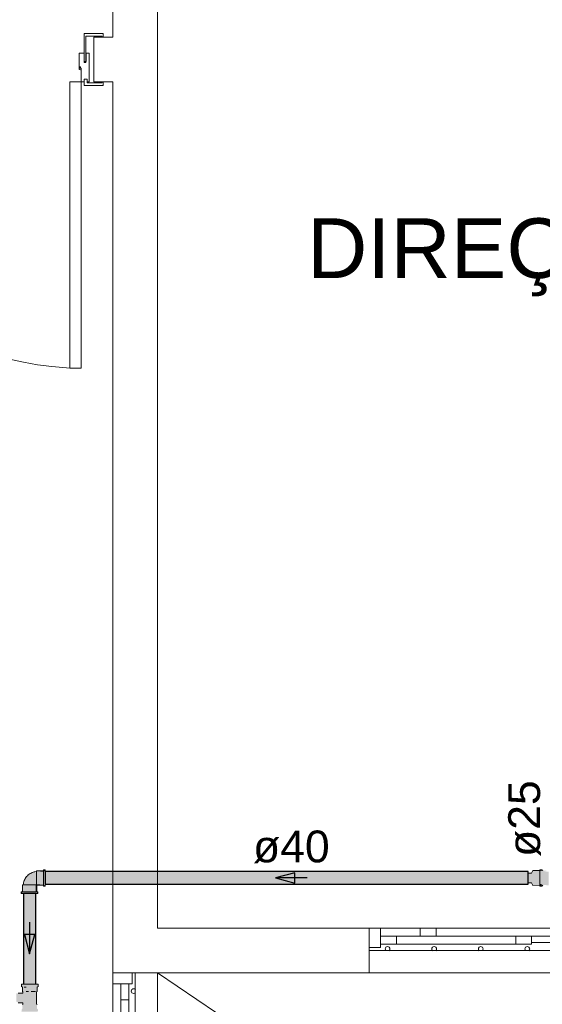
# Model space of a CAD drawing. Header units: millimetres. Extents: x 567 to 934, y -1 to 364.
# Tile 616 of 656: x 765.85 to 769.13, y 91.6 to 97.79. Entities that reach past the tile are written whole.
import ezdxf

# ---------------------------------------------------------------- set-up
doc = ezdxf.new("R2010")
doc.units = ezdxf.units.MM
doc.header["$MEASUREMENT"] = 0
doc.linetypes.add('NULL', pattern=[0])
for name, color, linetype, lineweight in [('A-AREA-IDEN', 7, 'Continuous', 9), ('A-DETL-THIN', 7, 'Continuous', 18), ('A-GENM', 7, 'Continuous', 13), ('A-GLAZ', 7, 'Continuous', 13), ('A-GLAZ-SILL', 7, 'Continuous', 13), ('A-WALL', 7, 'Continuous', 25), ('AF-Condutos Reúso', 200, 'Continuous', 25), ('AF-Conexões Reúso', 216, 'Continuous', 18), ('AF-Sentido conduto Reúso', 200, 'Continuous', 30), ('AF-Textos conduto Reúso', 7, 'Continuous', 9), ('ARQ-ESQUAD', 7, 'Continuous', 25)]:
    doc.layers.add(name, color=color, linetype=linetype, lineweight=lineweight)
doc.styles.add('Arial', font='arial.ttf')

msp = doc.modelspace()

# ---------------------------------------------------------------- hatches: boundary and pattern name
at = {"layer": 'AF-Condutos Reúso', "linetype": 'Continuous'}
for points in [[(769.0399, 92.4384), (766.0042, 92.4384), (766.0042, 92.3689), (769.0399, 92.3606)], [(766.0042, 92.3588), (769.0399, 92.3588), (769.0399, 92.3606), (766.0042, 92.3689)], [(765.9472, 92.3016), (765.8681, 92.3016), (765.8681, 91.7311), (765.9472, 91.7311)]]:
    msp.add_hatch(color=201, dxfattribs=at).paths.add_polyline_path(points)
at = {"layer": 'AF-Conexões Reúso', "linetype": 'Continuous'}
for points in [[(765.9946, 92.4434), (765.951, 92.4434), (765.951, 92.4419), (765.9946, 92.4374)], [(766.0042, 92.4489), (765.9946, 92.4506), (766.0007, 92.4384)], [(765.9946, 92.4437), (765.9946, 92.3619), (766.0042, 92.3536), (766.0042, 92.4354)], [(769.0609, 92.4288), (769.0399, 92.4288), (769.0399, 92.3708), (769.0599, 92.371), (769.0675, 92.3521), (769.1116, 92.3528), (769.1116, 92.4451), (769.0675, 92.4451)], [(769.1116, 92.4508), (769.1116, 92.4451), (769.1235, 92.442), (769.1236, 92.4508)], [(769.1313, 92.4452), (769.1243, 92.4492), (769.1236, 92.442), (769.1116, 92.4451), (769.1116, 92.3618), (769.1236, 92.3618), (769.1236, 92.3475), (769.1313, 92.3556), (769.1677, 92.352), (769.1677, 92.4377), (769.1389, 92.4409), (769.1579, 92.4433)], [(765.951, 92.3572), (765.951, 92.429), (765.9411, 92.4371), (765.9101, 92.4259), (765.8799, 92.3957), (765.8674, 92.3548)], [(765.951, 92.4419), (765.951, 92.3598), (765.9946, 92.3554), (765.9946, 92.4374)], [(765.8624, 92.3548), (765.8624, 92.3112), (765.8639, 92.3112), (765.8639, 92.3548)], [(765.8639, 92.3548), (765.8639, 92.3112), (765.946, 92.3112), (765.946, 92.3548)], [(765.9505, 92.3548), (765.946, 92.3548), (765.946, 92.3112), (765.9505, 92.3112)], [(765.951, 92.3554), (765.9946, 92.3554), (765.9539, 92.3595)], [(765.9946, 92.3466), (766.0042, 92.3466), (765.9946, 92.3619)], [(769.1236, 92.3475), (769.1236, 92.3618), (769.1116, 92.3618), (769.1116, 92.3528)], [(769.1116, 92.3528), (769.1116, 92.3475), (769.1236, 92.3475)], [(765.8552, 92.3112), (765.8552, 92.3016), (765.8704, 92.3112)], [(765.9523, 92.3112), (765.8704, 92.3112), (765.8622, 92.3016), (765.944, 92.3016)], [(765.9574, 92.3016), (765.9592, 92.3112), (765.944, 92.3016)], [(765.8618, 91.6037), (765.8629, 91.5794), (765.8578, 91.5727), (765.8562, 91.5587), (765.9585, 91.5587), (765.9602, 91.5727), (765.9546, 91.5783), (765.9546, 91.6037), (765.9502, 91.6059), (765.9515, 91.6839), (765.9546, 91.6861), (765.9546, 91.7115), (765.9602, 91.7171), (765.9602, 91.7311), (765.858, 91.7311), (765.8578, 91.7171), (765.8618, 91.7156), (765.8618, 91.6861), (765.866, 91.6735), (765.835, 91.6751), (765.8341, 91.6698), (765.866, 91.6692), (765.8242, 91.6735), (765.8242, 91.6216), (765.8322, 91.6168), (765.8649, 91.6147)], [(765.9502, 91.6059), (765.9515, 91.6059), (765.9515, 91.6449)]]:
    msp.add_hatch(color=213, dxfattribs=at).paths.add_polyline_path(points)

# ---------------------------------------------------------------- linework, layer by layer
at = {"layer": 'A-DETL-THIN', "color": 8, "lineweight": 5}
msp.add_line((773.111, 87.479), (766.711, 91.8027), dxfattribs=at)
at = {"layer": 'A-GENM', "color": 8, "lineweight": 5}
msp.add_line((770.761, 91.9927), (769.061, 91.9927), dxfattribs=at)
for centre, start, end in [((768.156, 91.9527), 360, 180), ((768.156, 91.9527), 180, 226.18802), ((768.156, 91.9527), 313.81198, 360), ((768.4485, 91.9527), 360, 180), ((768.4485, 91.9527), 180, 226.18802), ((768.4485, 91.9527), 313.81198, 360), ((768.741, 91.9527), 360, 180), ((768.741, 91.9527), 180, 226.18802), ((768.741, 91.9527), 313.81198, 360), ((769.0335, 91.9527), 360, 180), ((769.0335, 91.9527), 180, 226.18802), ((769.0335, 91.9527), 313.81198, 360), ((766.561, 91.6877), 90, 270), ((766.561, 91.6877), 43.81198, 90), ((766.561, 91.6877), 270, 316.18802)]:
    msp.add_arc(centre, 0.015, start, end, dxfattribs=at)
at = {"layer": 'A-GLAZ', "color": 8, "lineweight": 5}
for p, q in [((768.111, 92.0827), (768.041, 92.0827)), ((768.111, 92.0327), (768.111, 92.0827)), ((768.361, 92.0827), (769.311, 92.0827)), ((768.361, 92.0327), (768.361, 92.0827)), ((768.361, 92.0827), (768.461, 92.0827)), ((768.361, 92.0327), (768.361, 92.0827)), ((768.461, 92.0827), (768.461, 92.0327)), ((769.061, 92.0327), (768.111, 92.0327)), ((768.111, 92.0327), (768.111, 91.9827)), ((768.211, 92.0327), (768.111, 92.0327)), ((768.111, 92.0327), (768.111, 91.9827)), ((768.211, 91.9827), (768.211, 92.0327)), ((769.311, 92.0327), (768.361, 92.0327)), ((768.461, 92.0327), (768.361, 92.0327)), ((769.061, 92.0327), (768.961, 92.0327)), ((768.961, 92.0327), (768.961, 91.9827)), ((769.061, 91.9827), (769.061, 92.0327)), ((769.061, 91.9827), (769.061, 92.0327)), ((768.041, 91.9627), (768.111, 91.9627)), ((768.111, 91.9827), (769.061, 91.9827)), ((768.111, 91.9827), (768.211, 91.9827)), ((768.111, 91.9627), (768.111, 91.9827)), ((768.961, 91.9827), (769.061, 91.9827)), ((771.781, 91.9427), (768.041, 91.9427)), ((768.041, 91.9427), (768.041, 91.8027)), ((766.431, 91.8027), (766.431, 91.7327)), ((766.551, 91.7327), (766.551, 91.8027)), ((766.711, 91.8027), (766.571, 91.8027)), ((766.571, 91.8027), (766.571, 88.0627)), ((766.711, 88.0627), (766.711, 91.8027)), ((768.041, 91.8027), (771.781, 91.8027)), ((766.431, 91.7327), (766.481, 91.7327)), ((766.481, 91.7327), (766.531, 91.7327)), ((766.481, 90.7827), (766.481, 91.7327)), ((766.481, 91.7327), (766.531, 91.7327)), ((766.481, 91.6327), (766.481, 91.7327)), ((766.531, 91.7327), (766.531, 90.7827)), ((766.531, 91.7327), (766.531, 91.6327)), ((766.531, 91.7327), (766.551, 91.7327)), ((766.531, 91.6327), (766.481, 91.6327))]:
    msp.add_line(p, q, dxfattribs=at)
at = {"layer": 'A-GLAZ-SILL', "color": 8, "lineweight": 5}
for p, q in [((768.111, 92.0827), (768.361, 92.0827)), ((766.431, 91.4827), (766.431, 91.7327))]:
    msp.add_line(p, q, dxfattribs=at)
at = {"layer": 'A-WALL', "color": 8, "lineweight": 5}
for p, q in [((766.431, 97.9437), (766.431, 97.6827)), ((766.711, 92.0827), (766.711, 97.9437)), ((766.368, 97.6827), (766.311, 97.6827)), ((766.311, 97.6827), (766.311, 97.4027)), ((766.431, 97.6827), (766.37, 97.6827)), ((766.311, 97.4027), (766.368, 97.4027)), ((766.37, 97.4027), (766.431, 97.4027)), ((766.431, 97.4027), (766.431, 91.8027)), ((768.041, 92.0827), (766.711, 92.0827)), ((768.041, 91.9427), (768.041, 92.0827)), ((766.431, 91.8027), (766.571, 91.8027)), ((766.711, 91.8027), (768.041, 91.8027))]:
    msp.add_line(p, q, dxfattribs=at)
at = {"layer": 'AF-Condutos Reúso'}
for p, q in [((766.0042, 92.4384), (766.0042, 92.4367)), ((769.0399, 92.4384), (766.0042, 92.4384)), ((766.0042, 92.4367), (766.0042, 92.4288)), ((766.0042, 92.4288), (766.0042, 92.4284)), ((766.0042, 92.4284), (766.0042, 92.4149)), ((766.0042, 92.4149), (766.0042, 92.3986)), ((766.0042, 92.3986), (766.0042, 92.3824)), ((766.0042, 92.3824), (766.0042, 92.3689)), ((769.0399, 92.4367), (769.0399, 92.4384)), ((769.0399, 92.4288), (769.0399, 92.4367)), ((769.0399, 92.4284), (769.0399, 92.4288)), ((769.0399, 92.4149), (769.0399, 92.4284)), ((769.0399, 92.3986), (769.0399, 92.4149)), ((769.0399, 92.3824), (769.0399, 92.3986)), ((769.0399, 92.3689), (769.0399, 92.3824)), ((766.0042, 92.3689), (766.0042, 92.3606)), ((766.0042, 92.3606), (766.0042, 92.3588)), ((766.0042, 92.3588), (769.0399, 92.3588)), ((769.0399, 92.3684), (769.0399, 92.3689)), ((769.0399, 92.3606), (769.0399, 92.3684)), ((769.0399, 92.3588), (769.0399, 92.3606)), ((765.8681, 92.3016), (765.8681, 91.7311)), ((765.8749, 92.3016), (765.8681, 92.3016)), ((765.8872, 92.3016), (765.8749, 92.3016)), ((765.903, 92.3016), (765.8872, 92.3016)), ((765.9196, 92.3016), (765.903, 92.3016)), ((765.934, 92.3016), (765.9196, 92.3016)), ((765.9438, 92.3016), (765.934, 92.3016)), ((765.9472, 92.3016), (765.9438, 92.3016)), ((765.9472, 91.7311), (765.9472, 92.3016))]:
    msp.add_line(p, q, dxfattribs=at)
at = {"layer": 'AF-Conexões Reúso'}
for p, q in [((765.951, 92.4434), (765.951, 92.4419)), ((765.9946, 92.4434), (765.951, 92.4434)), ((765.9946, 92.4506), (765.9946, 92.4489)), ((766.0042, 92.4506), (765.9946, 92.4506)), ((765.9946, 92.4489), (765.9946, 92.4437)), ((765.9946, 92.4437), (765.9946, 92.4434)), ((765.9946, 92.4434), (765.9946, 92.4354)), ((765.9946, 92.4419), (765.9946, 92.4434)), ((766.0042, 92.4489), (766.0042, 92.4506)), ((766.0042, 92.4437), (766.0042, 92.4489)), ((766.0042, 92.4384), (766.0042, 92.4437)), ((769.0675, 92.4451), (769.0609, 92.4288)), ((769.1116, 92.4451), (769.0675, 92.4451)), ((769.1116, 92.4508), (769.1116, 92.4451)), ((769.1235, 92.4508), (769.1116, 92.4508)), ((769.1116, 92.4451), (769.1116, 92.442)), ((769.1236, 92.4508), (769.1235, 92.4508)), ((769.1243, 92.4492), (769.1236, 92.4508)), ((769.1313, 92.4452), (769.1243, 92.4492)), ((765.8735, 92.3828), (765.8714, 92.3759)), ((765.8767, 92.3893), (765.8735, 92.3828)), ((765.8799, 92.3957), (765.8767, 92.3893)), ((765.8841, 92.4015), (765.8799, 92.3957)), ((765.8883, 92.4074), (765.8841, 92.4015)), ((765.8934, 92.4125), (765.8883, 92.4074)), ((765.8985, 92.4176), (765.8934, 92.4125)), ((765.9043, 92.4217), (765.8985, 92.4176)), ((765.9101, 92.4259), (765.9043, 92.4217)), ((765.9166, 92.4291), (765.9101, 92.4259)), ((765.923, 92.4323), (765.9166, 92.4291)), ((765.9299, 92.4344), (765.923, 92.4323)), ((765.9368, 92.4366), (765.9299, 92.4344)), ((765.9411, 92.4371), (765.9368, 92.4366)), ((765.951, 92.4385), (765.9411, 92.4371)), ((765.951, 92.4419), (765.951, 92.4385)), ((765.951, 92.4385), (765.951, 92.4374)), ((765.951, 92.4369), (765.951, 92.4385)), ((765.951, 92.4374), (765.951, 92.4303)), ((765.951, 92.4361), (765.951, 92.4369)), ((765.951, 92.4325), (765.951, 92.4361)), ((765.951, 92.429), (765.951, 92.4325)), ((765.951, 92.4303), (765.951, 92.421)), ((765.951, 92.4236), (765.951, 92.429)), ((765.951, 92.4183), (765.951, 92.4236)), ((765.951, 92.421), (765.951, 92.4102)), ((765.951, 92.4117), (765.951, 92.4183)), ((765.951, 92.4051), (765.951, 92.4117)), ((765.951, 92.4102), (765.951, 92.3986)), ((765.951, 92.3981), (765.951, 92.4051)), ((765.951, 92.3986), (765.951, 92.387)), ((765.951, 92.3911), (765.951, 92.3981)), ((765.951, 92.3846), (765.951, 92.3911)), ((765.951, 92.387), (765.951, 92.3762)), ((765.951, 92.378), (765.951, 92.3846)), ((765.9946, 92.4374), (765.9946, 92.4419)), ((765.9946, 92.4303), (765.9946, 92.4374)), ((765.9946, 92.4354), (765.9946, 92.4246)), ((765.9946, 92.421), (765.9946, 92.4303)), ((765.9946, 92.4246), (765.9946, 92.4121)), ((765.9946, 92.4102), (765.9946, 92.421)), ((765.9946, 92.4121), (765.9946, 92.3986)), ((765.9946, 92.3986), (765.9946, 92.4102)), ((765.9946, 92.3986), (765.9946, 92.3852)), ((765.9946, 92.387), (765.9946, 92.3986)), ((765.9946, 92.3762), (765.9946, 92.387)), ((765.9946, 92.3852), (765.9946, 92.3726)), ((766.0042, 92.4354), (766.0042, 92.4384)), ((766.0042, 92.4246), (766.0042, 92.4354)), ((766.0042, 92.4121), (766.0042, 92.4246)), ((766.0042, 92.3986), (766.0042, 92.4121)), ((766.0042, 92.3852), (766.0042, 92.3986)), ((766.0042, 92.3726), (766.0042, 92.3852)), ((769.0609, 92.4288), (769.0399, 92.4288)), ((769.1116, 92.442), (769.1116, 92.4186)), ((769.1116, 92.4186), (769.1116, 92.3885)), ((769.1116, 92.3885), (769.1116, 92.3618)), ((765.8639, 92.3548), (765.8624, 92.3548)), ((765.8624, 92.3548), (765.8624, 92.3112)), ((765.8674, 92.3548), (765.8639, 92.3548)), ((765.8687, 92.3647), (765.8674, 92.3548)), ((765.8684, 92.3548), (765.8674, 92.3548)), ((765.8674, 92.3548), (765.8689, 92.3548)), ((765.8755, 92.3548), (765.8684, 92.3548)), ((765.8693, 92.3691), (765.8687, 92.3647)), ((765.8689, 92.3548), (765.8698, 92.3548)), ((765.8714, 92.3759), (765.8693, 92.3691)), ((765.8698, 92.3548), (765.8733, 92.3548)), ((765.8733, 92.3548), (765.8768, 92.3548)), ((765.8848, 92.3548), (765.8755, 92.3548)), ((765.8768, 92.3548), (765.8822, 92.3548)), ((765.8822, 92.3548), (765.8876, 92.3548)), ((765.8956, 92.3548), (765.8848, 92.3548)), ((765.8876, 92.3548), (765.8942, 92.3548)), ((765.8942, 92.3548), (765.9007, 92.3548)), ((765.9072, 92.3548), (765.8956, 92.3548)), ((765.9007, 92.3548), (765.9077, 92.3548)), ((765.9188, 92.3548), (765.9072, 92.3548)), ((765.9077, 92.3548), (765.9147, 92.3548)), ((765.9147, 92.3548), (765.9213, 92.3548)), ((765.9296, 92.3548), (765.9188, 92.3548)), ((765.9213, 92.3548), (765.9278, 92.3548)), ((765.9278, 92.3548), (765.9332, 92.3548)), ((765.9389, 92.3548), (765.9296, 92.3548)), ((765.9332, 92.3548), (765.9386, 92.3548)), ((765.9386, 92.3548), (765.9459, 92.3548)), ((765.946, 92.3548), (765.9389, 92.3548)), ((765.9459, 92.3548), (765.9473, 92.3548)), ((765.9482, 92.3548), (765.946, 92.3548)), ((765.9473, 92.3548), (765.9487, 92.3548)), ((765.9487, 92.3548), (765.9482, 92.3548)), ((765.9487, 92.3548), (765.9497, 92.3561)), ((765.9505, 92.3548), (765.9487, 92.3548)), ((765.9497, 92.3561), (765.951, 92.3572)), ((765.951, 92.3548), (765.9505, 92.3548)), ((765.951, 92.3726), (765.951, 92.378)), ((765.951, 92.3762), (765.951, 92.3669)), ((765.951, 92.3672), (765.951, 92.3726)), ((765.951, 92.3599), (765.951, 92.3672)), ((765.951, 92.3669), (765.951, 92.3598)), ((765.951, 92.359), (765.951, 92.3599)), ((765.951, 92.3598), (765.951, 92.3572)), ((765.951, 92.3577), (765.951, 92.359)), ((765.951, 92.3572), (765.951, 92.3577)), ((765.951, 92.3572), (765.951, 92.3554)), ((765.951, 92.3554), (765.951, 92.3548)), ((765.951, 92.3548), (765.951, 92.3538)), ((765.952, 92.3548), (765.951, 92.3548)), ((765.952, 92.3538), (765.9946, 92.3538)), ((765.952, 92.3112), (765.952, 92.3538)), ((765.9946, 92.3669), (765.9946, 92.3762)), ((765.9946, 92.3726), (765.9946, 92.3619)), ((765.9946, 92.3598), (765.9946, 92.3669)), ((765.9946, 92.3619), (765.9946, 92.3538)), ((765.9946, 92.3554), (765.9946, 92.3598)), ((765.9946, 92.3548), (765.9946, 92.3554)), ((765.9946, 92.3538), (765.9946, 92.3548)), ((765.9946, 92.3538), (765.9946, 92.3536)), ((765.9946, 92.3536), (765.9946, 92.3484)), ((765.9946, 92.3484), (765.9946, 92.3466)), ((765.9946, 92.3466), (766.0042, 92.3466)), ((766.0042, 92.3619), (766.0042, 92.3726)), ((766.0042, 92.3588), (766.0042, 92.3619)), ((766.0042, 92.3536), (766.0042, 92.3588)), ((766.0042, 92.3484), (766.0042, 92.3536)), ((766.0042, 92.3466), (766.0042, 92.3484)), ((769.0399, 92.3684), (769.0609, 92.3684)), ((769.0609, 92.3684), (769.0675, 92.3521)), ((769.0675, 92.3521), (769.1116, 92.3528)), ((769.1116, 92.3618), (769.1116, 92.3528)), ((769.1116, 92.3528), (769.1116, 92.3475)), ((769.1116, 92.3475), (769.1236, 92.3475)), ((769.1236, 92.3475), (769.1243, 92.349)), ((769.1243, 92.348), (769.1313, 92.3529)), ((769.1243, 92.349), (769.1243, 92.348)), ((765.857, 92.3112), (765.8552, 92.3112)), ((765.8552, 92.3112), (765.8552, 92.3016)), ((765.8552, 92.3016), (765.857, 92.3016)), ((765.8622, 92.3112), (765.857, 92.3112)), ((765.857, 92.3016), (765.8622, 92.3016)), ((765.8624, 92.3112), (765.8622, 92.3112)), ((765.8622, 92.3016), (765.8681, 92.3016)), ((765.8704, 92.3112), (765.8624, 92.3112)), ((765.8624, 92.3112), (765.8639, 92.3112)), ((765.8639, 92.3112), (765.8684, 92.3112)), ((765.8681, 92.3016), (765.8704, 92.3016)), ((765.8684, 92.3112), (765.8755, 92.3112)), ((765.8812, 92.3112), (765.8704, 92.3112)), ((765.8704, 92.3016), (765.8812, 92.3016)), ((765.8755, 92.3112), (765.8848, 92.3112)), ((765.8938, 92.3112), (765.8812, 92.3112)), ((765.8812, 92.3016), (765.8938, 92.3016)), ((765.8848, 92.3112), (765.8956, 92.3112)), ((765.9072, 92.3112), (765.8938, 92.3112)), ((765.8938, 92.3016), (765.9072, 92.3016)), ((765.8956, 92.3112), (765.9072, 92.3112)), ((765.9207, 92.3112), (765.9072, 92.3112)), ((765.9072, 92.3112), (765.9188, 92.3112)), ((765.9072, 92.3016), (765.9207, 92.3016)), ((765.9188, 92.3112), (765.9296, 92.3112)), ((765.9332, 92.3112), (765.9207, 92.3112)), ((765.9207, 92.3016), (765.9332, 92.3016)), ((765.9296, 92.3112), (765.9389, 92.3112)), ((765.944, 92.3112), (765.9332, 92.3112)), ((765.9332, 92.3016), (765.944, 92.3016)), ((765.9389, 92.3112), (765.946, 92.3112)), ((765.952, 92.3112), (765.944, 92.3112)), ((765.944, 92.3016), (765.9472, 92.3016)), ((765.946, 92.3112), (765.9505, 92.3112)), ((765.9472, 92.3016), (765.9523, 92.3016)), ((765.9505, 92.3112), (765.951, 92.3112)), ((765.951, 92.3112), (765.952, 92.3112)), ((765.9523, 92.3112), (765.952, 92.3112)), ((765.9574, 92.3112), (765.9523, 92.3112)), ((765.9523, 92.3016), (765.9574, 92.3016)), ((765.9592, 92.3112), (765.9574, 92.3112)), ((765.9574, 92.3016), (765.9592, 92.3016)), ((765.9592, 92.3016), (765.9592, 92.3112)), ((765.858, 91.7311), (765.8562, 91.7311)), ((765.8562, 91.7311), (765.8562, 91.7171)), ((765.8562, 91.7171), (765.8618, 91.7115)), ((765.8632, 91.7311), (765.858, 91.7311)), ((765.8618, 91.7115), (765.8618, 91.6861)), ((765.8681, 91.7311), (765.8632, 91.7311)), ((765.8714, 91.7311), (765.8681, 91.7311)), ((765.8822, 91.7311), (765.8714, 91.7311)), ((765.8727, 91.7115), (765.8788, 91.7115)), ((765.885, 91.7115), (765.8727, 91.7115)), ((765.8788, 91.7115), (765.885, 91.7115)), ((765.8948, 91.7311), (765.8822, 91.7311)), ((765.9082, 91.7311), (765.8948, 91.7311)), ((765.9217, 91.7311), (765.9082, 91.7311)), ((765.9342, 91.7311), (765.9217, 91.7311)), ((765.945, 91.7311), (765.9342, 91.7311)), ((765.9472, 91.7311), (765.945, 91.7311)), ((765.9533, 91.7311), (765.9472, 91.7311)), ((765.9532, 91.7115), (765.9535, 91.7115)), ((765.9546, 91.7115), (765.9532, 91.7115)), ((765.9585, 91.7311), (765.9533, 91.7311)), ((765.9535, 91.7115), (765.9546, 91.7115)), ((765.9546, 91.7115), (765.9602, 91.7171)), ((765.9546, 91.6861), (765.9546, 91.7115)), ((765.9602, 91.7311), (765.9585, 91.7311)), ((765.9602, 91.7171), (765.9602, 91.7311)), ((765.8649, 91.6751), (765.835, 91.6751)), ((765.8618, 91.6861), (765.8649, 91.6839)), ((765.8649, 91.6839), (765.8649, 91.6751)), ((765.885, 91.6861), (765.9002, 91.6861)), ((765.8926, 91.6861), (765.885, 91.6861)), ((765.9002, 91.6861), (765.8926, 91.6861)), ((765.9163, 91.6861), (765.9314, 91.6861)), ((765.9238, 91.6861), (765.9163, 91.6861)), ((765.9314, 91.6861), (765.9238, 91.6861)), ((765.9314, 91.6861), (765.9438, 91.6861)), ((765.9376, 91.6861), (765.9314, 91.6861)), ((765.9438, 91.6861), (765.9376, 91.6861)), ((765.9515, 91.6839), (765.9546, 91.6861)), ((765.9515, 91.6449), (765.9515, 91.6839)), ((765.9515, 91.6059), (765.9515, 91.6449)), ((765.835, 91.6147), (765.8649, 91.6147)), ((765.8649, 91.6059), (765.8618, 91.6037)), ((765.8649, 91.6147), (765.8649, 91.6059)), ((765.9546, 91.6037), (765.9515, 91.6059))]:
    msp.add_line(p, q, dxfattribs=at)
at = {"layer": 'AF-Sentido conduto Reúso'}
for p, q in [((767.5723, 92.431), (767.4515, 92.3986)), ((767.4515, 92.3986), (767.5723, 92.3663)), ((767.5723, 92.3663), (767.5723, 92.431)), ((765.9396, 92.0425), (765.8749, 92.0425)), ((765.8749, 92.0425), (765.9072, 91.9218)), ((765.9072, 91.9218), (765.9396, 92.0425))]:
    msp.add_line(p, q, dxfattribs=at)
for points in [[(767.6515, 92.3986), (767.4515, 92.3986)], [(765.9072, 92.1218), (765.9072, 91.9218)]]:
    msp.add_lwpolyline(points, dxfattribs=at)
at = {"layer": 'ARQ-ESQUAD', "color": 8, "lineweight": 5}
for p, q in [((766.366, 97.7067), (766.25, 97.7067)), ((766.25, 97.7067), (766.25, 97.5227)), ((766.37, 97.6827), (766.37, 97.7027)), ((766.2614, 97.5227), (766.2614, 97.6887)), ((766.2614, 97.6887), (766.359, 97.6887)), ((766.359, 97.6887), (766.368, 97.6827)), ((766.368, 97.6827), (766.37, 97.6827)), ((766.25, 97.5827), (766.218, 97.5827)), ((766.218, 97.5827), (766.218, 97.4878)), ((766.25, 97.5307), (766.25, 97.5827)), ((766.282, 97.5827), (766.2622, 97.5827)), ((766.2622, 97.5827), (766.2622, 97.5307)), ((766.282, 97.4027), (766.282, 97.5827)), ((766.2622, 97.5307), (766.25, 97.5307)), ((766.25, 97.5227), (766.2614, 97.5227)), ((766.2223, 97.4878), (766.218, 97.4878)), ((766.218, 97.4878), (766.218, 97.4803)), ((766.218, 97.4878), (766.231, 97.4878)), ((766.2267, 97.496), (766.2223, 97.496)), ((766.2223, 97.496), (766.2223, 97.4878)), ((766.2267, 97.4878), (766.2267, 97.496)), ((766.231, 97.4878), (766.2267, 97.4878)), ((766.231, 97.4803), (766.231, 97.4878)), ((766.231, 97.4878), (766.231, 97.4027)), ((766.161, 97.4027), (766.161, 95.6027)), ((766.231, 97.4027), (766.161, 97.4027)), ((766.231, 95.6027), (766.231, 97.4027)), ((766.231, 97.4027), (766.25, 97.4027)), ((766.25, 97.4187), (766.268, 97.4187)), ((766.25, 97.4187), (766.25, 97.4027)), ((766.25, 97.4027), (766.25, 97.3787)), ((766.268, 97.4187), (766.268, 97.3957)), ((766.268, 97.3957), (766.268, 97.4027)), ((766.268, 97.4027), (766.282, 97.4027)), ((766.359, 97.3957), (766.268, 97.3957)), ((766.368, 97.4027), (766.359, 97.3957)), ((766.37, 97.4027), (766.368, 97.4027)), ((766.37, 97.3827), (766.37, 97.4027)), ((766.25, 97.3787), (766.366, 97.3787)), ((766.161, 95.6027), (766.231, 95.6027))]:
    msp.add_line(p, q, dxfattribs=at)
for centre, radius, start, end in [((766.366, 97.7027), 0.004, 0, 90), ((766.2245, 97.4885), 0.0105, 231.72399, 308.27601), ((766.231, 97.4027), 1.8, 180, 270), ((766.366, 97.3827), 0.004, 270, 360)]:
    msp.add_arc(centre, radius, start, end, dxfattribs=at)

# ---------------------------------------------------------------- texts
at = {"layer": 'A-AREA-IDEN', "color": 8, "linetype": 'NULL', "lineweight": 5, "insert": (767.6503, 96.0536), "char_height": 0.375, "width": 4.774962, "attachment_point": 7, "line_spacing_factor": 0.9, "style": 'Arial'}
msp.add_mtext('DIREÇÃO', dxfattribs=at)
at = {"layer": 'AF-Textos conduto Reúso', "linetype": 'NULL', "insert": (769.1192, 92.531), "char_height": 0.2, "width": 0.962805, "attachment_point": 7, "rotation": 90.00021, "line_spacing_factor": 0.6, "style": 'Arial'}
msp.add_mtext('ø25', dxfattribs=at)
at = {"layer": 'AF-Textos conduto Reúso', "linetype": 'NULL', "insert": (767.5515, 92.4915), "char_height": 0.2, "width": 0.962805, "attachment_point": 8, "line_spacing_factor": 0.6, "style": 'Arial'}
msp.add_mtext('ø40', dxfattribs=at)

doc.saveas('drawing.dxf')
